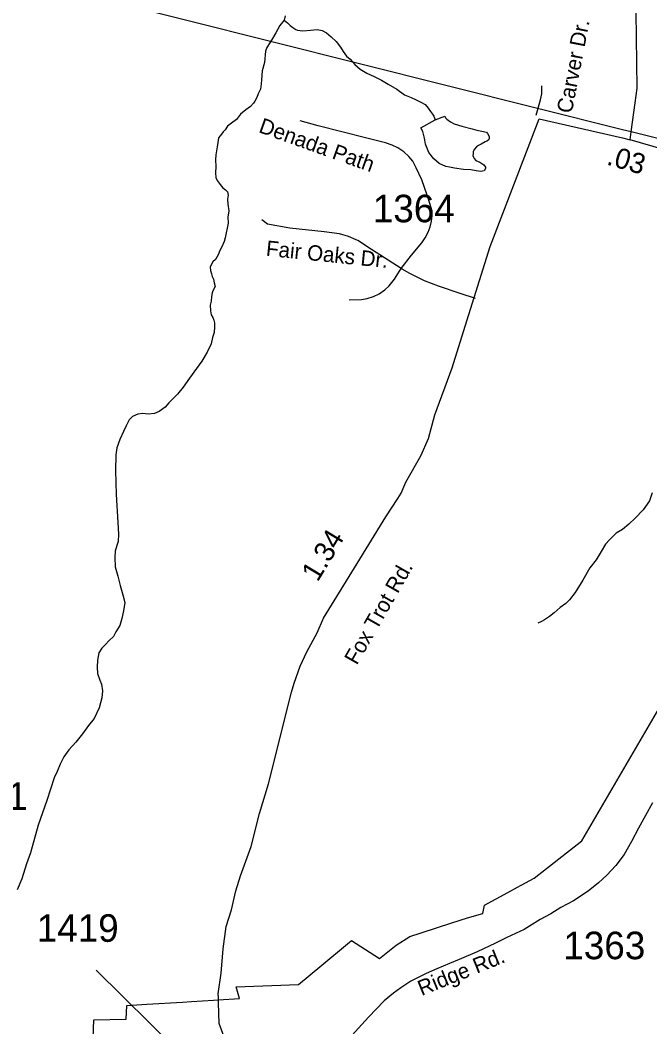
# Model space of a CAD drawing. Extents: x 1950930 to 2061844, y 904556 to 1017002.
# Drawn here: x 2003139 to 2007024, y 968616 to 974830 of the extents above; entities that cross this region are included whole.
import ezdxf

# ---------------------------------------------------------------- set-up
doc = ezdxf.new("R2010")
doc.units = 0
for name, color, linetype in [('Exist Boundary Political City Limit New', 7, 'Continuous'), ('Exist Hydrographic Creek Single Shore', 7, 'Continuous'), ('Exist Hydrographic Misc Water Feature', 7, 'Continuous'), ('Exist Road Non-System Type 51', 7, 'Continuous'), ('Exist Road Non-System Type 51 Label', 7, 'Continuous'), ('Exist Road Primary US Structure Standard Bridge CELL', 7, 'Continuous'), ('Exist Road Secondary Mileage Hundredths English Label', 7, 'Continuous'), ('Exist Road Secondary Type 51 Attributed', 7, 'Continuous'), ('Exist Road Secondary Type 51 Label', 7, 'Continuous'), ('Exist Road Secondary Type 51 Number Label', 7, 'Continuous'), ('Exist Utilities Electrical Transmission Line', 7, 'Continuous'), ('Map Preparation Boundary City Limit Buffer Line', 7, 'Continuous')]:
    doc.layers.add(name, color=color, linetype=linetype)

msp = doc.modelspace()

# ---------------------------------------------------------------- linework, layer by layer
at = {"layer": 'Exist Boundary Political City Limit New'}
msp.add_lwpolyline([(2003578.6, 968260.2), (2003593.4, 968658.8), (2003793.4, 968663.4), (2003796.6, 968748.2), (2003921.4, 968755.8), (2004140.1, 968769.2), (2004195.5, 968772.7), (2004332.6, 968780.9), (2004393, 968784.6), (2004462.2, 968788.8), (2004493.1, 968790.7), (2004471.6, 968862.7), (2004857, 968878.2), (2005000, 968997.1), (2005013.1, 969008.1), (2005146, 969118.5), (2005183.8, 969149.9), (2005356, 969038.9), (2005458.5, 969120.8), (2005543.5, 969173.4), (2005614.2, 969196.4), (2005709, 969227.2), (2005803.6, 969258.1), (2005898.4, 969288.9), (2005994.5, 969315.5), (2006004.8, 969367.3), (2006147.6, 969444.9), (2006208.1, 969477.7), (2006231.1, 969490.2), (2006310.8, 969533.4), (2006604, 969764.5), (2007252.5, 970875.2)], dxfattribs=at)
msp.add_lwpolyline([(2003578.6, 968260.2), (2003593.4, 968658.8), (2003793.4, 968663.4), (2003796.6, 968748.2), (2003921.4, 968755.8), (2004140.1, 968769.2), (2004195.5, 968772.7), (2004332.6, 968780.9), (2004393, 968784.6), (2004462.2, 968788.8), (2004493.1, 968790.7), (2004471.6, 968862.7), (2004857, 968878.2), (2005000, 968997.1), (2005013.1, 969008.1), (2005146, 969118.5), (2005183.8, 969149.9), (2005356, 969038.9), (2005458.5, 969120.8), (2005543.5, 969173.4), (2005614.2, 969196.4), (2005709, 969227.2), (2005803.6, 969258.1), (2005898.4, 969288.9), (2005994.5, 969315.5), (2006004.8, 969367.3), (2006147.6, 969444.9), (2006208.1, 969477.7), (2006231.1, 969490.2), (2006310.8, 969533.4), (2006604, 969764.5), (2007252.5, 970875.2)], dxfattribs=at)
at = {"layer": 'Exist Hydrographic Creek Single Shore'}
for points in [[(2004769.1, 974829.9), (2004740.8, 974797.7), (2004716.9, 974751.9), (2004696.8, 974717.9), (2004678.9, 974689.7), (2004660.9, 974661.8), (2004653.2, 974637.7), (2004647.2, 974569.6), (2004633, 974517.7), (2004629.2, 974461.6), (2004627, 974437.7), (2004621.1, 974403.7), (2004607, 974375.8), (2004599, 974353.6), (2004587, 974329.6), (2004579.2, 974317.6), (2004561.1, 974297.6), (2004531.2, 974277.6), (2004499.1, 974249.7), (2004473.1, 974217.7), (2004443.1, 974193.4), (2004419.4, 974175.5), (2004403.2, 974153.6), (2004391.2, 974141.7), (2004381.4, 974127.4), (2004373.2, 974115.4), (2004363.5, 974103.5), (2004359.3, 974075.4), (2004355.4, 974047.5), (2004347.5, 973999.5), (2004345.5, 973967.3), (2004347.3, 973927.6), (2004345.5, 973887.6), (2004345.6, 973859.4), (2004355.4, 973839.5), (2004373.6, 973815.5), (2004389.6, 973795.5), (2004405.4, 973783.6), (2004417.6, 973769.6), (2004423.4, 973749.5), (2004417.7, 973725.6), (2004421.6, 973693.4), (2004427.6, 973653.5), (2004421.6, 973613.6), (2004421.8, 973577.5), (2004415.6, 973545.5), (2004409.7, 973517.4), (2004403.9, 973487.3), (2004397.8, 973463.5), (2004383.7, 973431.3), (2004371.7, 973407.6), (2004361.6, 973381.5), (2004343.6, 973353.3), (2004327.9, 973339.2), (2004319.7, 973323.3), (2004311.8, 973305.4), (2004313.7, 973285.4), (2004319.8, 973263.3), (2004323.7, 973247.4), (2004331.9, 973231.5), (2004335.7, 973209.4), (2004341.8, 973185.4), (2004327.8, 973159.4), (2004324, 973147.3), (2004319.8, 973123.5), (2004318, 973095.3), (2004311.9, 973071.4), (2004314.1, 973035.3), (2004317.8, 973011.3), (2004328, 972995.3), (2004333.9, 972977.4), (2004338.1, 972961.3), (2004338, 972937.3), (2004335.9, 972901.3), (2004326.1, 972871.3), (2004318.1, 972831.4), (2004294, 972781.4), (2004260.1, 972725.3), (2004226.3, 972679.4), (2004184.4, 972621.2), (2004144.2, 972565.2), (2004110.5, 972521.3), (2004056.2, 972467.3), (2004034.3, 972441.2), (2003996.3, 972415), (2003968.2, 972403.2), (2003928.4, 972399.1), (2003896.3, 972403), (2003864.4, 972399.1), (2003832.2, 972383), (2003812.5, 972363.1), (2003792.4, 972327), (2003776.5, 972290.9), (2003754.5, 972240.9), (2003736.4, 972191), (2003730.5, 972146.8), (2003726.6, 972050.8)], [(2004774.9, 974857.7), (2004769.1, 974829.9)], [(2003726.6, 972050.8), (2003730.7, 971903), (2003742.9, 971728.8), (2003747, 971656.8), (2003744.7, 971612.9), (2003735, 971586.9), (2003724.8, 971552.9), (2003723, 971512.9), (2003725.1, 971456.8), (2003742.9, 971399), (2003757.2, 971340.9), (2003773, 971282.8), (2003785.2, 971235), (2003777.2, 971184.9), (2003767, 971136.9), (2003753.3, 971092.9), (2003729.2, 971054.7), (2003715.2, 971024.8), (2003689.1, 971000.7), (2003665.3, 970976.9), (2003643.1, 970954.7), (2003625.1, 970924.6), (2003617.3, 970880.7), (2003615.4, 970836.8), (2003617.2, 970796.7), (2003631.5, 970756.7), (2003641.5, 970730.6), (2003647.5, 970690.8), (2003643.3, 970646.5), (2003627.6, 970584.5), (2003595.4, 970520.5), (2003561.7, 970476.6), (2003523.5, 970424.5), (2003481.8, 970372.6), (2003439.8, 970326.5), (2003409.7, 970282.5), (2003385.8, 970238.4), (2003367.8, 970192.5), (2003349.9, 970152.5), (2003303.7, 970014.3), (2003250, 969860.5), (2003204.1, 969690.4), (2003178.1, 969622.4), (2003150.2, 969530.4), (2003120.3, 969462.1)], [(2007039, 971912.9), (2007022.8, 971863), (2006983, 971807), (2006933, 971756.9), (2006895.2, 971718.9), (2006855.1, 971686.9), (2006817.2, 971662.8), (2006775, 971622.6), (2006751.1, 971594.9), (2006723, 971550.9), (2006693, 971498.6), (2006653.3, 971448.6), (2006611.3, 971372.7), (2006563.1, 971296.5), (2006529.4, 971252.6), (2006505.3, 971228.5), (2006471.3, 971204.6), (2006433.2, 971172.6), (2006405.2, 971148.5), (2006375.2, 971128.5), (2006355.3, 971118.4), (2006333.5, 971108.3)]]:
    msp.add_lwpolyline(points, dxfattribs=at)
at = {"layer": 'Exist Hydrographic Misc Water Feature'}
for points in [[(2004769.1, 974829.9), (2004789.1, 974813.7), (2004804.8, 974798), (2004820.9, 974783.9), (2004839.1, 974772), (2004850.8, 974767.8), (2004882.9, 974763.9), (2004930.9, 974767.8), (2004971, 974771.9), (2005003, 974766), (2005029, 974752), (2005057.1, 974728.1), (2005088.9, 974697.9), (2005115.1, 974663.9), (2005132.9, 974636), (2005153, 974608), (2005175, 974590.1), (2005205.1, 974556), (2005237, 974528.1), (2005277.2, 974502), (2005323, 974482), (2005369.2, 974460.1), (2005409.3, 974434.3), (2005463.2, 974404.3), (2005511.4, 974370.2), (2005551.4, 974352.3), (2005583.2, 974338.1), (2005615.4, 974322.4), (2005637.4, 974308.5), (2005657.3, 974286.4), (2005671.4, 974266.4), (2005683.5, 974250.4), (2005691.4, 974238.4), (2005699.5, 974214.3)], [(2005699.5, 974214.3), (2005759.4, 974238.3), (2005763.4, 974226.4), (2005771.4, 974218.4), (2005793.4, 974202.5), (2005817.5, 974190.5), (2005863.4, 974176.4), (2005927.4, 974158.4), (2005957.4, 974150.5), (2005987.5, 974144.7), (2006015.6, 974138.5), (2006023.3, 974130.5), (2006033.4, 974112.5), (2006033.5, 974100.4), (2006029.3, 974088.7), (2006019.4, 974082.6), (2006007.5, 974078.6), (2005983.5, 974064.7), (2005967.6, 974056.5), (2005955.6, 974048.5), (2005939.5, 974032.4), (2005933.6, 974016.5), (2005933.4, 974004.3), (2005931.5, 973994.5), (2005935.6, 973984.6), (2005939.4, 973976.3), (2005951.6, 973964.6), (2005975.6, 973952.6), (2005999.6, 973936.3), (2006009.5, 973922.4), (2006009.6, 973914.5), (2006001.5, 973900.5), (2005981.7, 973896.3), (2005953.6, 973900.5), (2005919.5, 973906.5), (2005875.6, 973908.4), (2005819.7, 973916.4), (2005787.6, 973922.4), (2005765.4, 973926.4), (2005723.5, 973946.3), (2005691.5, 973974.2), (2005661.5, 974014.2), (2005639.6, 974064.2), (2005633.5, 974102.4), (2005623.5, 974142.4), (2005611.5, 974166.2), (2005699.5, 974214.3)]]:
    msp.add_lwpolyline(points, dxfattribs=at)
at = {"layer": 'Exist Road Non-System Type 51'}
for points in [[(2006322.1, 974243.2), (2006349.5, 974338.1), (2006358.5, 974374.4), (2006357.2, 974424.9)], [(2005490.8, 973296.4), (2005554.5, 973379.8), (2005617, 973455.1), (2005638.6, 973487.1), (2005655.9, 973521.8), (2005668.9, 973554.4), (2005677.8, 973588.8), (2005681.5, 973621.9), (2005680.4, 973650.3), (2005668.5, 973692.7), (2005650.2, 973748.9), (2005618.1, 973843.6), (2005583.4, 973917.9), (2005561.4, 973960.4), (2005537.8, 973987.8), (2005505.9, 974016.6), (2005470.2, 974042.4), (2005435.2, 974059.2), (2005394.2, 974073.6), (2005270.4, 974104), (2004977.6, 974177.3), (2004866.8, 974208.4)], [(2005490.8, 973296.4), (2005307.1, 973414.4), (2005221.9, 973469.4), (2005213, 973474.1), (2005165.4, 973495.4), (2005109.4, 973511.9), (2005015.9, 973522.9), (2004802.6, 973547.1), (2004665.2, 973570.2), (2004631.1, 973597.6)], [(2005169.8, 973103.6), (2005245, 973106.7), (2005280.2, 973111.6), (2005318.6, 973123.8), (2005354.4, 973140.9), (2005389.2, 973165.6), (2005416.9, 973189.7), (2005449.9, 973231.4), (2005490.8, 973296.4)], [(2005948.4, 973112.2), (2005853.9, 973143.6), (2005719.5, 973188.2), (2005634.8, 973221.9), (2005542.8, 973266), (2005495.9, 973293.1), (2005490.8, 973296.4)]]:
    msp.add_lwpolyline(points, dxfattribs=at)
at = {"layer": 'Exist Road Secondary Type 51 Attributed'}
for points in [[(2006903, 974091.8), (2006909.7, 974140.3), (2006934.5, 974319.6), (2006946.9, 974409.8), (2006936.2, 975193.3), (2006915.7, 975718.5)], [(2004445.4, 968424.8), (2004367.2, 968636.1), (2004363.2, 968764), (2004362.1, 968797.2), (2004361.4, 968820), (2004380.4, 968946.7), (2004392.2, 969097.3), (2004410.7, 969235.2), (2004444.1, 969338), (2004470.9, 969455.8), (2004498.2, 969547.8), (2004564.7, 969729.7), (2004616.5, 969934.1), (2004671.2, 970116.1), (2004813, 970681.4), (2004829.3, 970738.2), (2004866.7, 970841.9), (2004907.7, 970931.9), (2004971.1, 971048.7), (2005011.1, 971138.7), (2005203, 971448.7), (2005394.8, 971764.8), (2005468.7, 971877.8), (2005490.2, 971911), (2005519.1, 971979), (2005610.9, 972141.4), (2005658.5, 972246.9), (2005698.5, 972394.9), (2005805.6, 972683.3), (2005875.4, 972907.5), (2006039.8, 973433.3), (2006342, 974221), (2006855.4, 974102.8), (2006903, 974091.8)], [(2009408.2, 973365.1), (2008087.1, 973748.3), (2006903, 974091.8)], [(2007040, 969999.5), (2006955.3, 969843), (2006910.3, 969760), (2006865.3, 969680.8), (2006815, 969612.8), (2006759.3, 969553.1), (2006706.5, 969506.2), (2006643.9, 969453.4), (2006554, 969394.7), (2006474.4, 969353.2), (2006412.4, 969313.1), (2006348.4, 969279), (2006248.5, 969216.9), (2006142.9, 969167), (2006071, 969132.9), (2005959.3, 969079.2), (2005847.4, 969032.8), (2005788.8, 969008.3), (2005709.6, 968974.1), (2005643.6, 968946.2), (2005548.8, 968897.3), (2005488, 968856.5), (2005442.3, 968824.7), (2005384.4, 968776.8), (2005287.7, 968676), (2005126.2, 968497.4)]]:
    msp.add_lwpolyline(points, dxfattribs=at)
at = {"layer": 'Exist Road Secondary Type 51 Number Label'}
msp.add_line((2004494.7, 968092.4), (2003607.9, 968966.1), dxfattribs=at)
at = {"layer": 'Exist Utilities Electrical Transmission Line'}
for p, q in [((2006856.2, 974153.8), (2001041.3, 975617.6)), ((2006909.7, 974140.3), (2006856.2, 974153.8)), ((2007074.1, 974098.9), (2006909.7, 974140.3))]:
    msp.add_line(p, q, dxfattribs=at)
at = {"layer": 'Map Preparation Boundary City Limit Buffer Line'}
msp.add_lwpolyline([(2003578.6, 968260.2), (2003593.4, 968658.8), (2003793.4, 968663.4), (2003796.6, 968748.2), (2003921.4, 968755.8), (2004140.1, 968769.2), (2004195.5, 968772.7), (2004332.6, 968780.9), (2004393, 968784.6), (2004462.2, 968788.8), (2004493.1, 968790.7), (2004471.6, 968862.7), (2004857, 968878.2), (2005000, 968997.1), (2005013.1, 969008.1), (2005146, 969118.5), (2005183.8, 969149.9), (2005356, 969038.9), (2005458.5, 969120.8), (2005543.5, 969173.4), (2005614.2, 969196.4), (2005709, 969227.2), (2005803.6, 969258.1), (2005898.4, 969288.9), (2005994.5, 969315.5), (2006004.8, 969367.3), (2006147.6, 969444.9), (2006208.1, 969477.7), (2006231.1, 969490.2), (2006310.8, 969533.4), (2006604, 969764.5), (2007252.5, 970875.2)], dxfattribs=at)

# ---------------------------------------------------------------- texts
at = {"layer": 'Exist Road Non-System Type 51 Label'}
for s, rotation, p in [('Carver Dr.', 79.0434, (2006542, 974250.4)), ('Denada Path', 340.37287, (2004605.4, 974139.9)), ('Fair Oaks Dr.', 354.21192, (2004652.9, 973376.1))]:
    msp.add_text(s, height=95, rotation=rotation, dxfattribs=at).set_placement(p)
at = {"layer": 'Exist Road Primary US Structure Standard Bridge CELL'}
msp.add_text('1.34', height=125, rotation=58.74983, dxfattribs=at).set_placement((2004974.6, 971358))
at = {"layer": 'Exist Road Secondary Mileage Hundredths English Label'}
msp.add_text('.03', height=125, rotation=343.82338, dxfattribs=at).set_placement((2006751.9, 973940.4))
at = {"layer": 'Exist Road Secondary Type 51 Label'}
for s, rotation, p in [('Fox Trot Rd.', 60.2639, (2005216.4, 970844.8)), ('Ridge Rd.', 22.06588, (2005615.8, 968805.9))]:
    msp.add_text(s, height=95, rotation=rotation, dxfattribs=at).set_placement(p)
at = {"layer": 'Exist Road Secondary Type 51 Number Label'}
for s, p in [('1364', (2005315.1, 973582.5)), ('1421', (2002680.2, 969955.6)), ('1419', (2003241.5, 969141.2)), ('1363', (2006490.4, 969033.8))]:
    msp.add_text(s, height=170, dxfattribs=at).set_placement(p)

doc.saveas('drawing.dxf')
